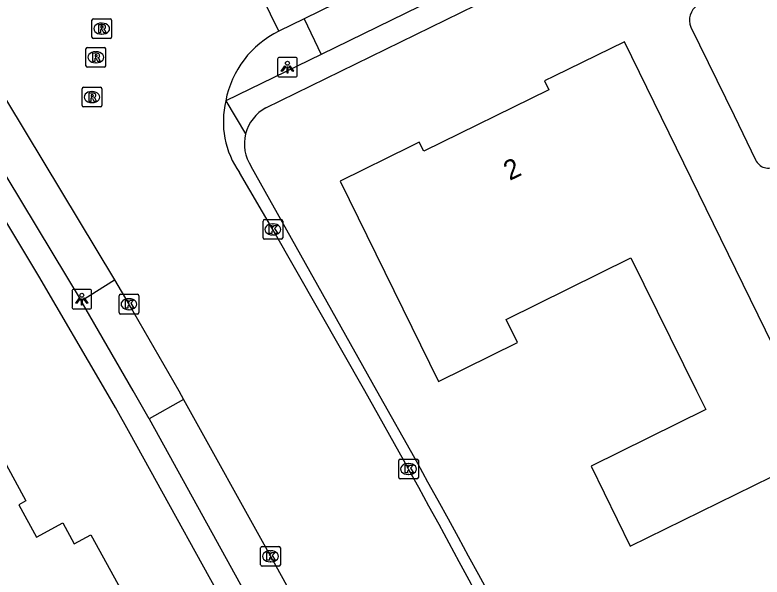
# Model space of a CAD drawing. Extents: x 160457 to 162082, y 388340 to 389736.
# Drawn here: x 161102.8 to 161140.74, y 389240.55 to 389269.07 of the extents above; entities that cross this region are included whole.
import ezdxf

# ---------------------------------------------------------------- set-up
doc = ezdxf.new("R2010")
doc.units = 0
for name, color, linetype in [('IMGEO_Kolk', 7, 'Continuous'), ('IMGEO_Lichtpunt', 7, 'Continuous'), ('IMGEO_Pand', 7, 'Continuous'), ('IMGEO_Pand_nummerreeks', 7, 'Continuous'), ('IMGEO_Parkeervlak_halfverhard', 7, 'Continuous'), ('IMGEO_Rijbaan_lokaal_gesloten', 7, 'Continuous'), ('IMGEO_Rijbaan_lokaal_open', 7, 'Continuous'), ('IMGEO_Rioolput', 7, 'Continuous'), ('IMGEO_Voetpad_open', 7, 'Continuous')]:
    doc.layers.add(name, color=color, linetype=linetype)

msp = doc.modelspace()

# ---------------------------------------------------------------- linework, layer by layer
at = {"layer": 'IMGEO_Kolk'}
for p, q in [((161115.475, 389258.691), (161116.327, 389258.691)), ((161115.4, 389257.765), (161115.4, 389258.617)), ((161115.888, 389258.471), (161115.913, 389258.471)), ((161116.401, 389258.617), (161116.401, 389257.765)), ((161115.911, 389257.911), (161115.886, 389257.911)), ((161116.327, 389257.691), (161115.475, 389257.691)), ((161108.167, 389254.897), (161109.019, 389254.897)), ((161108.092, 389253.971), (161108.092, 389254.823)), ((161108.58, 389254.677), (161108.605, 389254.677)), ((161109.093, 389254.823), (161109.093, 389253.971)), ((161108.603, 389254.117), (161108.578, 389254.117)), ((161109.019, 389253.897), (161108.167, 389253.897)), ((161122.365, 389246.534), (161123.217, 389246.534)), ((161122.29, 389245.608), (161122.29, 389246.46)), ((161122.778, 389246.314), (161122.803, 389246.314)), ((161123.291, 389246.46), (161123.291, 389245.608)), ((161122.801, 389245.754), (161122.776, 389245.754)), ((161123.217, 389245.534), (161122.365, 389245.534)), ((161115.281, 389241.178), (161115.281, 389242.03)), ((161115.356, 389242.104), (161116.208, 389242.104)), ((161116.282, 389242.03), (161116.282, 389241.178)), ((161115.769, 389241.884), (161115.794, 389241.884)), ((161115.792, 389241.324), (161115.767, 389241.324)), ((161116.208, 389241.104), (161115.356, 389241.104))]:
    msp.add_line(p, q, dxfattribs=at)
for points in [[(161115.475, 389258.691), (161116.327, 389258.691)], [(161115.4, 389257.765), (161115.4, 389258.617)], [(161115.721, 389258.391), (161115.844, 389258.391), (161115.844, 389258.24), (161115.974, 389258.391), (161116.138, 389258.391), (161115.992, 389258.24), (161116.145, 389257.991), (161115.993, 389257.991), (161115.908, 389258.155), (161115.844, 389258.088), (161115.844, 389257.991), (161115.721, 389257.991), (161115.721, 389258.391)], [(161116.401, 389258.617), (161116.401, 389257.765)], [(161116.327, 389257.691), (161115.475, 389257.691)], [(161108.167, 389254.897), (161109.019, 389254.897)], [(161108.092, 389253.971), (161108.092, 389254.823)], [(161108.413, 389254.597), (161108.536, 389254.597), (161108.536, 389254.446), (161108.666, 389254.597), (161108.83, 389254.597), (161108.684, 389254.446), (161108.837, 389254.197), (161108.685, 389254.197), (161108.6, 389254.361), (161108.536, 389254.294), (161108.536, 389254.197), (161108.413, 389254.197), (161108.413, 389254.597)], [(161109.093, 389254.823), (161109.093, 389253.971)], [(161109.019, 389253.897), (161108.167, 389253.897)], [(161122.365, 389246.534), (161123.217, 389246.534)], [(161122.29, 389245.608), (161122.29, 389246.46)], [(161122.611, 389246.234), (161122.734, 389246.234), (161122.734, 389246.083), (161122.864, 389246.234), (161123.028, 389246.234), (161122.882, 389246.083), (161123.035, 389245.834), (161122.883, 389245.834), (161122.798, 389245.998), (161122.734, 389245.931), (161122.734, 389245.834), (161122.611, 389245.834), (161122.611, 389246.234)], [(161123.291, 389246.46), (161123.291, 389245.608)], [(161123.217, 389245.534), (161122.365, 389245.534)], [(161115.281, 389241.178), (161115.281, 389242.03)], [(161115.356, 389242.104), (161116.208, 389242.104)], [(161116.282, 389242.03), (161116.282, 389241.178)], [(161115.602, 389241.804), (161115.725, 389241.804), (161115.725, 389241.653), (161115.855, 389241.804), (161116.019, 389241.804), (161115.873, 389241.653), (161116.026, 389241.404), (161115.874, 389241.404), (161115.789, 389241.568), (161115.725, 389241.501), (161115.725, 389241.404), (161115.602, 389241.404), (161115.602, 389241.804)], [(161116.208, 389241.104), (161115.356, 389241.104)]]:
    msp.add_lwpolyline(points, dxfattribs=at)
for centre, start, end in [((161115.477, 389258.615), 91.552, 178.448), ((161115.477, 389258.615), 91.552, 178.448), ((161116.325, 389258.615), 1.552, 88.448), ((161116.325, 389258.615), 1.552, 88.448), ((161115.477, 389257.767), 181.552, 268.448), ((161115.477, 389257.767), 181.552, 268.448), ((161116.325, 389257.767), 271.552, 358.448), ((161116.325, 389257.767), 271.552, 358.448), ((161108.169, 389254.821), 91.552, 178.448), ((161108.169, 389254.821), 91.552, 178.448), ((161109.017, 389254.821), 1.552, 88.448), ((161109.017, 389254.821), 1.552, 88.448), ((161108.169, 389253.973), 181.552, 268.448), ((161108.169, 389253.973), 181.552, 268.448), ((161109.017, 389253.973), 271.552, 358.448), ((161109.017, 389253.973), 271.552, 358.448), ((161122.367, 389246.458), 91.552, 178.448), ((161122.367, 389246.458), 91.552, 178.448), ((161123.215, 389246.458), 1.552, 88.448), ((161123.215, 389246.458), 1.552, 88.448), ((161122.367, 389245.61), 181.552, 268.448), ((161122.367, 389245.61), 181.552, 268.448), ((161123.215, 389245.61), 271.552, 358.448), ((161123.215, 389245.61), 271.552, 358.448), ((161115.358, 389242.028), 91.552, 178.448), ((161115.358, 389242.028), 91.552, 178.448), ((161116.206, 389242.028), 1.552, 88.448), ((161116.206, 389242.028), 1.552, 88.448), ((161115.358, 389241.18), 181.552, 268.448), ((161115.358, 389241.18), 181.552, 268.448), ((161116.206, 389241.18), 271.552, 358.448), ((161116.206, 389241.18), 271.552, 358.448)]:
    msp.add_arc(centre, 0.0765, start, end, dxfattribs=at)
for centre, major_axis, ratio, start_param, end_param in [((161115.887, 389258.191), (-0.387, 0.002), 0.722429, 4.712389, 7.853982), ((161115.912, 389258.191), (-0.39, 0.002), 0.717154, 1.570796, 4.712389), ((161108.579, 389254.397), (-0.387, 0.002), 0.722429, 4.712389, 7.853982), ((161108.604, 389254.397), (-0.39, 0.002), 0.717154, 1.570796, 4.712389), ((161122.777, 389246.034), (-0.387, 0.002), 0.722429, 4.712389, 7.853982), ((161122.802, 389246.034), (-0.39, 0.002), 0.717154, 1.570796, 4.712389), ((161115.768, 389241.604), (-0.387, 0.002), 0.722429, 4.712389, 7.853982), ((161115.793, 389241.604), (-0.39, 0.002), 0.717154, 1.570796, 4.712389)]:
    msp.add_ellipse(centre, major_axis=major_axis, ratio=ratio, start_param=start_param, end_param=end_param, dxfattribs=at)
at = {"layer": 'IMGEO_Lichtpunt'}
for p, q in [((161116.143, 389266.827), (161116.143, 389266.02)), ((161116.143, 389266.827), (161116.143, 389266.02)), ((161117.045, 389266.922), (161116.237, 389266.922)), ((161117.045, 389266.922), (161116.237, 389266.922)), ((161117.139, 389266.02), (161117.139, 389266.827)), ((161117.139, 389266.02), (161117.139, 389266.827)), ((161116.237, 389265.926), (161117.045, 389265.926)), ((161116.237, 389265.926), (161117.045, 389265.926)), ((161105.701, 389255.054), (161105.701, 389254.247)), ((161105.701, 389255.054), (161105.701, 389254.247)), ((161106.603, 389255.149), (161105.795, 389255.149)), ((161106.603, 389255.149), (161105.795, 389255.149)), ((161106.697, 389254.247), (161106.697, 389255.054)), ((161106.697, 389254.247), (161106.697, 389255.054)), ((161105.795, 389254.153), (161106.603, 389254.153)), ((161105.795, 389254.153), (161106.603, 389254.153))]:
    msp.add_line(p, q, dxfattribs=at)
for points in [[(161116.517, 389266.491), (161116.556, 389266.463), (161116.368, 389266.201), (161116.33, 389266.228), (161116.517, 389266.491)], [(161116.619, 389266.443), (161116.666, 389266.443), (161116.666, 389266.121), (161116.619, 389266.121), (161116.619, 389266.443)], [(161116.729, 389266.463), (161116.767, 389266.49), (161116.954, 389266.228), (161116.915, 389266.2), (161116.729, 389266.463)], [(161106.075, 389254.718), (161106.114, 389254.69), (161105.926, 389254.428), (161105.888, 389254.455), (161106.075, 389254.718)], [(161106.177, 389254.67), (161106.224, 389254.67), (161106.224, 389254.348), (161106.177, 389254.348), (161106.177, 389254.67)], [(161106.287, 389254.69), (161106.325, 389254.717), (161106.512, 389254.455), (161106.473, 389254.427), (161106.287, 389254.69)]]:
    msp.add_lwpolyline(points, dxfattribs=at)
for centre in [(161116.642, 389266.625), (161106.2, 389254.852)]:
    msp.add_circle(centre, 0.0994, dxfattribs=at)
for centre, start, end in [((161116.237, 389266.827), 90, 180), ((161116.237, 389266.827), 90, 180), ((161117.045, 389266.827), 0, 90), ((161117.045, 389266.827), 0, 90), ((161116.237, 389266.02), 180, 270), ((161116.237, 389266.02), 180, 270), ((161117.045, 389266.02), 270, 0), ((161117.045, 389266.02), 270, 360), ((161105.795, 389255.054), 90, 180), ((161105.795, 389255.054), 90, 180), ((161106.603, 389255.054), 0, 90), ((161106.603, 389255.054), 0, 90), ((161105.795, 389254.247), 180, 270), ((161105.795, 389254.247), 180, 270), ((161106.603, 389254.247), 270, 0), ((161106.603, 389254.247), 270, 360)]:
    msp.add_arc(centre, 0.0946, start, end, dxfattribs=at)
at = {"layer": 'IMGEO_Pand'}
for points in [[(161137.123, 389268.461), (161139.32, 389263.97), (161140.416, 389261.728)], [(161130.18, 389265.961), (161129.694, 389265.724), (161129.916, 389265.27), (161123.559, 389262.161), (161123.337, 389262.615), (161122.884, 389262.392), (161119.316, 389260.633), (161124.308, 389250.48), (161128.32, 389252.461), (161127.745, 389253.625), (161134.085, 389256.755), (161137.421, 389250), (161137.888, 389249.054), (161132.067, 389246.18), (161134.039, 389242.119), (161143.919, 389246.959), (161142.429, 389250), (161133.755, 389267.708), (161130.18, 389265.961)], [(161101.461, 389247.888), (161103.359, 389244.42), (161102.999, 389244.223), (161103.903, 389242.572), (161105.229, 389243.298), (161105.81, 389242.236), (161106.653, 389242.697), (161108.224, 389239.83), (161107.364, 389239.355), (161108.435, 389237.415), (161104.051, 389235.012), (161102.075, 389233.928), (161101.705, 389234.602), (161100.916, 389234.17), (161098.784, 389238.06), (161095.349, 389236.177), (161094.701, 389237.36), (161090.934, 389235.294), (161091.582, 389234.112), (161086.492, 389231.321), (161082.931, 389237.792), (161097.071, 389245.496), (161101.461, 389247.888)]]:
    msp.add_lwpolyline(points, dxfattribs=at)
for centre, radius, start, end in [((161137.984, 389268.802), 0.926, 124.909, 201.6257), ((161141.051, 389261.991), 0.687, 202.4703, 305.6097)]:
    msp.add_arc(centre, radius, start, end, dxfattribs=at)
at = {"layer": 'IMGEO_Parkeervlak_halfverhard'}
msp.add_lwpolyline([(161117.493, 389268.877), (161118.347, 389267.073)], dxfattribs=at)
at = {"layer": 'IMGEO_Rijbaan_lokaal_gesloten'}
for points in [[(161095.393, 389276.129), (161098.776, 389270.695), (161107.866, 389255.626)], [(161116.21, 389268.251), (161113.676, 389273.409)], [(161120.579, 389270.397), (161117.493, 389268.877)], [(161117.493, 389268.877), (161116.21, 389268.251)], [(161122.792, 389246.034), (161120.579, 389250), (161115.903, 389258.191), (161114.21, 389261.073)], [(161107.866, 389255.626), (161108.593, 389254.396), (161111.134, 389250), (161111.37, 389249.563)], [(161111.37, 389249.563), (161115.781, 389241.603), (161117.496, 389238.518)]]:
    msp.add_lwpolyline(points, dxfattribs=at)
for centre, radius, start, end in [((161118.367, 389263.803), 4.943, 115.8705, 169.4066), ((161117.875, 389263.667), 4.49, 166.5458, 215.2918), ((160484.342, 388894.188), 728.981, 26.163042, 28.858864)]:
    msp.add_arc(centre, radius, start, end, dxfattribs=at)
at = {"layer": 'IMGEO_Rijbaan_lokaal_open'}
for points in [[(161129.515, 389208.121), (161128.667, 389209.847), (161124.418, 389218.46), (161121.642, 389223.978), (161116.639, 389233.369), (161114.362, 389237.499), (161108.662, 389247.813), (161107.912, 389249.15), (161107.422, 389250), (161104.021, 389255.817), (161098.991, 389264.165), (161093.545, 389273.014), (161090.914, 389277.202), (161084.614, 389287.011), (161082.686, 389289.944), (161077.206, 389297.94), (161073.464, 389303.291)], [(161093.7, 389275.049), (161097.112, 389269.56), (161106.17, 389254.573)], [(161109.611, 389248.577), (161108.808, 389250), (161106.17, 389254.573)], [(161109.611, 389248.577), (161115.718, 389237.541)]]:
    msp.add_lwpolyline(points, dxfattribs=at)
at = {"layer": 'IMGEO_Rioolput'}
for p, q in [((161106.711, 389267.952), (161106.711, 389268.804)), ((161106.786, 389268.878), (161107.638, 389268.878)), ((161107.199, 389268.658), (161107.224, 389268.658)), ((161107.712, 389268.804), (161107.712, 389267.952)), ((161107.638, 389267.878), (161106.786, 389267.878)), ((161107.222, 389268.098), (161107.197, 389268.098)), ((161106.484, 389267.426), (161107.336, 389267.426)), ((161106.409, 389266.5), (161106.409, 389267.352)), ((161106.897, 389267.206), (161106.922, 389267.206)), ((161107.41, 389267.352), (161107.41, 389266.5)), ((161106.92, 389266.646), (161106.895, 389266.646)), ((161107.336, 389266.426), (161106.484, 389266.426)), ((161106.215, 389264.478), (161106.215, 389265.33)), ((161106.29, 389265.404), (161107.142, 389265.404)), ((161106.703, 389265.184), (161106.728, 389265.184)), ((161107.216, 389265.33), (161107.216, 389264.478)), ((161107.142, 389264.404), (161106.29, 389264.404)), ((161106.726, 389264.624), (161106.701, 389264.624))]:
    msp.add_line(p, q, dxfattribs=at)
for points in [[(161106.711, 389267.952), (161106.711, 389268.804)], [(161106.786, 389268.878), (161107.638, 389268.878)], [(161107.3, 389268.576), (161107.048, 389268.578), (161107.048, 389268.178)], [(161107.712, 389268.804), (161107.712, 389267.952)], [(161107.048, 389268.178), (161107.172, 389268.178), (161107.172, 389268.34), (161107.183, 389268.34)], [(161107.226, 389268.497), (161107.172, 389268.497), (161107.172, 389268.416)], [(161107.172, 389268.416), (161107.224, 389268.416)], [(161107.23, 389268.311), (161107.301, 389268.178), (161107.441, 389268.178), (161107.376, 389268.304)], [(161107.638, 389267.878), (161106.786, 389267.878)], [(161106.484, 389267.426), (161107.336, 389267.426)], [(161106.409, 389266.5), (161106.409, 389267.352)], [(161106.998, 389267.124), (161106.746, 389267.126), (161106.746, 389266.726)], [(161106.924, 389267.045), (161106.87, 389267.045), (161106.87, 389266.964)], [(161107.41, 389267.352), (161107.41, 389266.5)], [(161106.746, 389266.726), (161106.87, 389266.726), (161106.87, 389266.888), (161106.881, 389266.888)], [(161106.87, 389266.964), (161106.922, 389266.964)], [(161106.928, 389266.859), (161106.999, 389266.726), (161107.139, 389266.726), (161107.074, 389266.852)], [(161107.336, 389266.426), (161106.484, 389266.426)], [(161106.215, 389264.478), (161106.215, 389265.33)], [(161106.29, 389265.404), (161107.142, 389265.404)], [(161106.804, 389265.102), (161106.552, 389265.104), (161106.552, 389264.704)], [(161107.216, 389265.33), (161107.216, 389264.478)], [(161106.552, 389264.704), (161106.676, 389264.704), (161106.676, 389264.866), (161106.687, 389264.866)], [(161106.73, 389265.023), (161106.676, 389265.023), (161106.676, 389264.942)], [(161106.676, 389264.942), (161106.728, 389264.942)], [(161106.734, 389264.837), (161106.805, 389264.704), (161106.945, 389264.704), (161106.88, 389264.83)], [(161107.142, 389264.404), (161106.29, 389264.404)]]:
    msp.add_lwpolyline(points, dxfattribs=at)
for centre, radius, start, end in [((161106.788, 389268.802), 0.0765, 91.552, 178.448), ((161106.788, 389268.802), 0.0765, 91.552, 178.448), ((161107.299, 389268.466), 0.109, 350.3612, 89.416), ((161107.636, 389268.802), 0.0765, 1.552, 88.448), ((161107.636, 389268.802), 0.0765, 1.552, 88.448), ((161107.182, 389268.287), 0.0533, 26.0293, 88.6989), ((161107.208, 389268.605), 0.19, 274.7715, 282.9687), ((161107.232, 389268.401), 0.0964, 77.0061, 93.1865), ((161107.246, 389268.458), 0.0378, 276.6634, 79.6772), ((161107.297, 389268.466), 0.112, 277.5842, 350.9817), ((161107.281, 389268.251), 0.108, 29.5134, 73.7905), ((161106.788, 389267.954), 0.0765, 181.552, 268.448), ((161106.788, 389267.954), 0.0765, 181.552, 268.448), ((161107.636, 389267.954), 0.0765, 271.552, 358.448), ((161107.636, 389267.954), 0.0765, 271.552, 358.448), ((161106.486, 389267.35), 0.0765, 91.552, 178.448), ((161106.486, 389267.35), 0.0765, 91.552, 178.448), ((161107.334, 389267.35), 0.0765, 1.552, 88.448), ((161107.334, 389267.35), 0.0765, 1.552, 88.448), ((161106.93, 389266.949), 0.0964, 77.0061, 93.1865), ((161106.944, 389267.006), 0.0378, 276.6634, 79.6772), ((161106.997, 389267.014), 0.109, 350.3612, 89.416), ((161106.995, 389267.014), 0.112, 277.5842, 350.9817), ((161106.88, 389266.835), 0.0533, 26.0293, 88.6989), ((161106.906, 389267.153), 0.19, 274.7715, 282.9687), ((161106.979, 389266.799), 0.108, 29.5134, 73.7905), ((161106.486, 389266.502), 0.0765, 181.552, 268.448), ((161106.486, 389266.502), 0.0765, 181.552, 268.448), ((161107.334, 389266.502), 0.0765, 271.552, 358.448), ((161107.334, 389266.502), 0.0765, 271.552, 358.448), ((161106.292, 389265.328), 0.0765, 91.552, 178.448), ((161106.292, 389265.328), 0.0765, 91.552, 178.448), ((161106.803, 389264.992), 0.109, 350.3612, 89.416), ((161107.14, 389265.328), 0.0765, 1.552, 88.448), ((161107.14, 389265.328), 0.0765, 1.552, 88.448), ((161106.686, 389264.813), 0.0533, 26.0293, 88.6989), ((161106.712, 389265.131), 0.19, 274.7715, 282.9687), ((161106.736, 389264.927), 0.0964, 77.0061, 93.1865), ((161106.75, 389264.984), 0.0378, 276.6634, 79.6772), ((161106.801, 389264.992), 0.112, 277.5842, 350.9817), ((161106.785, 389264.777), 0.108, 29.5134, 73.7905), ((161106.292, 389264.48), 0.0765, 181.552, 268.448), ((161106.292, 389264.48), 0.0765, 181.552, 268.448), ((161107.14, 389264.48), 0.0765, 271.552, 358.448), ((161107.14, 389264.48), 0.0765, 271.552, 358.448)]:
    msp.add_arc(centre, radius, start, end, dxfattribs=at)
for centre, major_axis, ratio, start_param, end_param in [((161107.198, 389268.378), (-0.387, 0.002), 0.722429, 4.712389, 7.853982), ((161107.223, 389268.378), (-0.39, 0.002), 0.717154, 1.570796, 4.712389), ((161106.896, 389266.926), (-0.387, 0.002), 0.722429, 4.712389, 7.853982), ((161106.921, 389266.926), (-0.39, 0.002), 0.717154, 1.570796, 4.712389), ((161106.702, 389264.904), (-0.387, 0.002), 0.722429, 4.712389, 7.853982), ((161106.727, 389264.904), (-0.39, 0.002), 0.717154, 1.570796, 4.712389)]:
    msp.add_ellipse(centre, major_axis=major_axis, ratio=ratio, start_param=start_param, end_param=end_param, dxfattribs=at)
at = {"layer": 'IMGEO_Voetpad_open'}
for points in [[(161115.545, 389264.359), (161132.302, 389272.568), (161148.488, 389280.467), (161164.63, 389288.372), (161170.496, 389291.236), (161180.814, 389296.292), (161196.963, 389304.195), (161213.112, 389312.095), (161229.281, 389319.981), (161244.153, 389327.229), (161246.129, 389328.118), (161255.923, 389332.883), (161258.939, 389334.322), (161258.987, 389334.436)], [(161144.713, 389279.94), (161118.347, 389267.073)], [(161118.347, 389267.073), (161113.508, 389264.712)], [(161113.508, 389264.712), (161114.517, 389263.038)], [(161123.256, 389246.309), (161121.187, 389250), (161114.801, 389261.389)], [(161106.17, 389254.573), (161107.866, 389255.626)], [(161111.37, 389249.563), (161109.611, 389248.577)]]:
    msp.add_lwpolyline(points, dxfattribs=at)
for centre, radius, start, end in [((161116.529, 389262.533), 2.074, 118.3148, 165.9052), ((161116.526, 389262.535), 2.071, 165.949, 213.5949), ((160531.087, 388917.042), 677.555, 26.174332, 29.07563)]:
    msp.add_arc(centre, radius, start, end, dxfattribs=at)

# ---------------------------------------------------------------- texts
at = {"layer": 'IMGEO_Pand_nummerreeks'}
msp.add_text('2', height=1, rotation=26.0617, dxfattribs=at).set_placement((161127.929, 389260.647))

doc.saveas('drawing.dxf')
